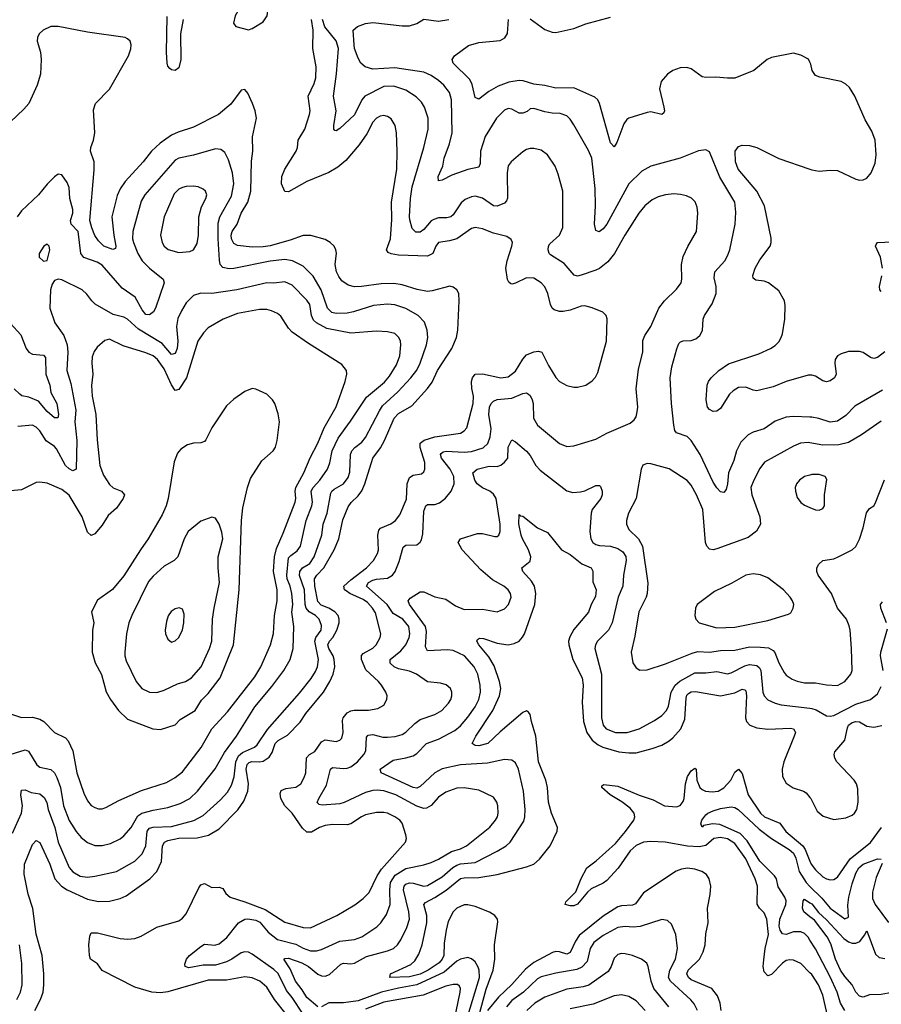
# Model space of a CAD drawing. Header units: inches. Extents: x 1682530 to 1839546, y 640742 to 791647.
# Tile 842 of 923: x 1795680 to 1800390, y 741444 to 746828. Entities that reach past the tile are written whole.
import ezdxf

# ---------------------------------------------------------------- set-up
doc = ezdxf.new("R2010")
doc.units = ezdxf.units.IN
doc.header["$MEASUREMENT"] = 0
doc.layers.add('B7794', color=7, linetype='Continuous')
doc.layers.add('B8704', color=7, linetype='Continuous')

msp = doc.modelspace()

# ---------------------------------------------------------------- linework, layer by layer
at = {"layer": 'B7794', "color": 5}
for points, elevation in [([(1797010, 747034.5), (1796990, 747017), (1796892.2, 746910), (1796857.6, 746850), (1796848.4, 746810), (1796861, 746790), (1796930, 746773.4), (1796950, 746779.1), (1797010, 746817), (1797032.7, 746850), (1797038.9, 746890), (1797032.1, 746950), (1797035.6, 747015.6), (1797030, 747033.2)], 720), ([(1796630, 745918.5), (1796590, 745916.8), (1796570, 745911.2), (1796550, 745902.3), (1796524.2, 745875.8), (1796470.2, 745750), (1796450.2, 745650.2), (1796458.2, 745610), (1796470, 745589), (1796491.7, 745571.7), (1796550, 745554.9), (1796610, 745561.3), (1796630, 745570.4), (1796650, 745604), (1796657.3, 745650), (1796659.9, 745750), (1796674.4, 745805.6), (1796697.6, 745850), (1796703.1, 745870), (1796695.8, 745890), (1796682, 745902), (1796654.7, 745914.7)], 760), ([(1795830, 745601.2), (1795811.3, 745590), (1795786, 745550), (1795786, 745530), (1795810, 745508), (1795830, 745512), (1795844, 745570), (1795841.2, 745590)], 760), ([(1796950, 744811.1), (1796910, 744794.8), (1796850, 744752.6), (1796810, 744715.8), (1796730, 744596.3), (1796698.2, 744530), (1796690, 744521.4), (1796670, 744514), (1796630, 744512.3), (1796597.5, 744502.5), (1796560.6, 744479.4), (1796541.7, 744458.3), (1796523.6, 744410), (1796492.4, 744210), (1796481.2, 744170), (1796458.9, 744121.1), (1796382.7, 743990), (1796339.7, 743930), (1796250, 743786.9), (1796187.1, 743712.9), (1796105.9, 743654.1), (1796072.2, 743590), (1796085.3, 743530), (1796078.3, 743490), (1796076.1, 743370), (1796092.1, 743312.1), (1796127.3, 743247.3), (1796152.7, 743152.7), (1796176.5, 743110), (1796220.2, 743050), (1796270, 743002.9), (1796407.3, 742950), (1796450, 742946.7), (1796530, 742972.7), (1796558, 743002), (1796638.7, 743050), (1796673.4, 743106.6), (1796710, 743144.1), (1796775, 743230), (1796849.3, 743410), (1796878.8, 743710), (1796892.2, 744090), (1796900.6, 744159.4), (1796924.6, 744270), (1796941.4, 744318.6), (1797003.7, 744416.3), (1797065.3, 744470), (1797078.1, 744490), (1797087.1, 744527.1), (1797100.2, 744630), (1797093.7, 744673.7), (1797074, 744730), (1797062, 744750), (1797030, 744779.7), (1796970, 744808.2)], 820), ([(1796730, 744107), (1796670, 744086), (1796600.3, 744030), (1796578.6, 743990), (1796545.3, 743890), (1796524.4, 743870), (1796470, 743839.3), (1796410, 743785), (1796384.4, 743755.6), (1796292.2, 743570), (1796277.3, 743530), (1796264.2, 743470), (1796254.7, 743370), (1796254.2, 743350), (1796262.7, 743322.7), (1796316.5, 743210), (1796347, 743170), (1796390, 743150.2), (1796430, 743149.4), (1796470, 743161.2), (1796542.8, 743197.2), (1796587.1, 743210), (1796618.4, 743230), (1796671.7, 743290), (1796718.4, 743390), (1796729.9, 743430.1), (1796733.7, 743550), (1796742.1, 743610), (1796772.4, 743750), (1796764.9, 743830), (1796765.5, 743890), (1796789.9, 743990), (1796785, 744025), (1796770, 744069.6), (1796750, 744102)], 840), ([(1799690, 743798), (1799650, 743791.3), (1799573.1, 743746.9), (1799478.8, 743701.2), (1799382.8, 743630), (1799374, 743610), (1799370.6, 743570), (1799376.3, 743550), (1799394.8, 743530), (1799490, 743503.2), (1799590, 743506.7), (1799770, 743543.6), (1799882.6, 743577.4), (1799894.7, 743585.2), (1799908.2, 743610), (1799910.9, 743630), (1799904, 743650), (1799892.6, 743670), (1799854.7, 743710), (1799770, 743776.3), (1799730, 743792.8)], 680), ([(1796552.3, 743612.3), (1796530, 743607.3), (1796507.3, 743592.7), (1796491.4, 743568.6), (1796482, 743538), (1796474.6, 743490), (1796477.6, 743470), (1796490, 743441), (1796510, 743424.7), (1796530, 743430.7), (1796550, 743450.6), (1796570, 743490.8), (1796577.3, 743530), (1796578.2, 743578.2), (1796570, 743604)], 860)]:
    msp.add_lwpolyline(points, close=True, dxfattribs=dict(at, elevation=elevation))
for points, elevation in [([(1796573.6, 746830), (1796559.4, 746750), (1796561.7, 746610), (1796550, 746564.7), (1796530, 746549.6), (1796510, 746554.5), (1796501.4, 746561.5), (1796490, 746573.2), (1796485.6, 746590), (1796482, 746650), (1796485.6, 746845.6)], 680), ([(1795762.8, 741410), (1795794.3, 741470), (1795807.6, 741510), (1795812.7, 741550), (1795812.1, 741610), (1795802.8, 741710), (1795770, 741827.6), (1795751.9, 741968.1), (1795726.1, 742046.1), (1795703.7, 742156.3), (1795706, 742210), (1795750, 742317), (1795770, 742339.5), (1795790, 742328.2), (1795844.9, 742210), (1795871.7, 742130), (1795908.2, 742090), (1795939.7, 742070), (1796050, 742019.1), (1796110, 742006.1), (1796171.4, 742008.6), (1796230, 742022.8), (1796262.3, 742037.7), (1796390.7, 742129.3), (1796429.1, 742170.9), (1796455.8, 742224.2), (1796461.3, 742310), (1796472.3, 742330), (1796490, 742339), (1796550, 742351.6), (1796650, 742354.4), (1796711.6, 742368.4), (1796770, 742403), (1796872.4, 742507.6), (1796905.1, 742554.9), (1796927, 742610), (1796930.7, 742650), (1796918.2, 742730), (1796924.1, 742755.9), (1796933.9, 742766.1), (1796948.8, 742771.2), (1796990, 742769.8), (1797010, 742774), (1797044.1, 742795.9), (1797059.4, 742820.6), (1797077, 742870), (1797093.7, 742886.3), (1797143.8, 742916.2), (1797213.9, 742986), (1797245, 743035), (1797339.9, 743150), (1797375.9, 743210), (1797393.6, 743250), (1797401.8, 743290), (1797399.3, 743330), (1797393.1, 743350), (1797369.2, 743390), (1797365.2, 743410), (1797373.4, 743430), (1797391.8, 743450), (1797413.6, 743490), (1797425.5, 743530), (1797425.8, 743550), (1797420.2, 743570), (1797403.4, 743590), (1797370.7, 743610), (1797327.3, 743627.3), (1797310, 743647.1), (1797292.4, 743730), (1797291.9, 743770), (1797303.4, 743790), (1797343.4, 743830), (1797399.7, 743930), (1797424.8, 743990), (1797446.5, 744093.5), (1797475.9, 744164.1), (1797491.6, 744188.4), (1797530, 744223.8), (1797550, 744252.6), (1797566.4, 744290), (1797611.2, 744430), (1797652.3, 744487.7), (1797673.8, 744526.2), (1797726.4, 744650), (1797750, 744674), (1797823.5, 744716.5), (1797910, 744812.1), (1797934.9, 744845.1), (1797964.7, 744910), (1798042, 745030), (1798068.4, 745090), (1798075.1, 745130), (1798082.4, 745290), (1798079.7, 745330), (1798070, 745351.5), (1798050, 745365.4), (1798030.7, 745370.7), (1797935.1, 745344.9), (1797910, 745342.1), (1797852, 745352), (1797770, 745377.6), (1797725.3, 745385.3), (1797656.1, 745383.9), (1797548.9, 745368.9), (1797510, 745367.8), (1797476.3, 745376.3), (1797441, 745401), (1797423.7, 745423.7), (1797412.3, 745450), (1797403.6, 745490), (1797411.4, 745551.4), (1797408.8, 745570), (1797398.5, 745590), (1797378, 745610), (1797350, 745625.3), (1797271.2, 745648.8), (1797230, 745648.9), (1797158.4, 745621.6), (1797050, 745591.6), (1797010, 745585.6), (1796950, 745584.1), (1796870, 745594), (1796850, 745603.4), (1796837.9, 745630), (1796836.6, 745650), (1796841.4, 745670), (1796869, 745710), (1796889.9, 745770), (1796926.6, 745830), (1796944, 745890), (1796946.4, 746053.6), (1796954.1, 746110), (1796952.3, 746187.7), (1796973.8, 746290), (1796967.4, 746330), (1796952.4, 746370), (1796927, 746427), (1796910, 746447), (1796890, 746442.9), (1796833.7, 746366.3), (1796766.4, 746310), (1796630, 746240.3), (1796546.1, 746213.9), (1796510, 746197.3), (1796447.6, 746152.4), (1796400.7, 746110), (1796355.4, 746050), (1796256.5, 745943.5), (1796230, 745902.5), (1796213.4, 745866.6), (1796183.8, 745750), (1796194.2, 745650), (1796205.8, 745590), (1796202.8, 745577.2), (1796188.7, 745571.3), (1796140.4, 745590), (1796110, 745618.8), (1796090, 745648.7), (1796073.5, 745690), (1796063.9, 745730), (1796087.2, 746007.2), (1796087.5, 746050), (1796067.8, 746110), (1796067.9, 746130), (1796082.9, 746170), (1796091.2, 746210), (1796084.2, 746335.8), (1796094, 746370), (1796170, 746448.9), (1796275, 746630), (1796287.9, 746667.9), (1796289.7, 746690), (1796283, 746710), (1796270, 746724.2), (1796257.2, 746730), (1796050, 746759.9), (1795889.4, 746790.6), (1795850, 746790.6), (1795808.9, 746770), (1795786.5, 746750), (1795776.5, 746730), (1795776.1, 746710), (1795794, 746650), (1795797.2, 746610), (1795792.9, 746530), (1795775.4, 746470), (1795729.2, 746370), (1795702, 746338), (1795630, 746269.8)], 720), ([(1797135.8, 741390), (1797072.2, 741470), (1797030, 741537.4), (1796992.1, 741570), (1796950, 741588.4), (1796910, 741594.5), (1796810, 741576.6), (1796710, 741575.2), (1796490, 741512.1), (1796450, 741506.7), (1796403, 741510), (1796310, 741538.1), (1796130, 741628.4), (1796105.5, 741665.5), (1796067.7, 741690), (1796061.1, 741710), (1796058.4, 741770), (1796063.5, 741816.5), (1796070, 741834.2), (1796104.9, 741835.1), (1796230, 741803.8), (1796270, 741800.6), (1796310, 741803.6), (1796343.2, 741816.8), (1796430, 741865.2), (1796550, 741900.7), (1796570, 741914.7), (1796590, 741938.3), (1796658.4, 742081.6), (1796670, 742097.4), (1796690, 742104.2), (1796730, 742083.2), (1796770, 742083.7), (1796790, 742078), (1796806, 742050), (1796830, 742029.2), (1796910, 742004.6), (1797022.2, 741962.2), (1797130, 741893.3), (1797230, 741863.5), (1797270, 741862.1), (1797413, 741930), (1797511.7, 741988.3), (1797556.9, 742023.1), (1797590, 742056), (1797633.4, 742146.6), (1797657.4, 742182.6), (1797789.7, 742330), (1797793.5, 742350), (1797790.9, 742370), (1797770, 742434), (1797757.6, 742450), (1797731.1, 742470), (1797690, 742489), (1797670, 742493.4), (1797630, 742493.6), (1797570, 742479.5), (1797547.9, 742470), (1797490, 742430.7), (1797470, 742424.9), (1797390, 742426.9), (1797350, 742421.6), (1797318.3, 742410), (1797275.2, 742384.8), (1797250, 742384.5), (1797226.6, 742406.6), (1797170, 742489.8), (1797129.9, 742530), (1797106.7, 742570), (1797103.7, 742596.3), (1797110, 742614), (1797135.3, 742624.7), (1797190, 742630.9), (1797216.1, 742650), (1797235.7, 742684.3), (1797243.8, 742710), (1797247.7, 742792.3), (1797263.5, 742810), (1797294.1, 742825.9), (1797330, 742879.1), (1797350, 742889.5), (1797410, 742880.2), (1797430, 742887.9), (1797440.2, 742899.8), (1797447.9, 742930), (1797444.5, 742995.5), (1797448.8, 743011.2), (1797470, 743037.6), (1797490, 743049.5), (1797507.5, 743052.5), (1797587.4, 743052.6), (1797638.4, 743061.6), (1797670, 743079.5), (1797686.9, 743110), (1797688.4, 743130), (1797682.2, 743150), (1797657.4, 743190), (1797641.2, 743210), (1797572.6, 743272.6), (1797549.1, 743330), (1797548.7, 743351.3), (1797557.4, 743362.6), (1797610, 743392), (1797628, 743410), (1797650.8, 743450), (1797653.6, 743470), (1797624.4, 743584.4), (1797609.4, 743610), (1797580.3, 743640.3), (1797557.2, 743657.2), (1797485.3, 743690), (1797464.3, 743704.3), (1797456.2, 743710), (1797452.5, 743730), (1797490, 743765.8), (1797576.5, 743830), (1797614.3, 743870), (1797636.5, 743910), (1797641.4, 743930), (1797638.6, 744010), (1797643, 744037), (1797651.5, 744048.5), (1797709.5, 744070.5), (1797733.8, 744090), (1797758.8, 744121.2), (1797794, 744206), (1797798, 744290), (1797810, 744325.2), (1797830, 744336.8), (1797875.9, 744344.1), (1797890, 744355.5), (1797895.5, 744370), (1797894.1, 744405.9), (1797868.4, 744488.4), (1797870, 744512.5), (1797891.3, 744528.7), (1797950, 744547), (1798090, 744567.4), (1798110, 744579.2), (1798124, 744596), (1798159, 744730), (1798160.1, 744770), (1798151.8, 744811.8), (1798150.6, 744850), (1798155.7, 744870), (1798169.9, 744890), (1798210, 744891.6), (1798310, 744869.6), (1798350, 744875.1), (1798390, 744906), (1798430, 744971.3), (1798450, 744995.2), (1798490, 745011.1), (1798515.9, 745015.9), (1798534, 745010), (1798570, 744936.5), (1798610, 744872.4), (1798630.2, 744850.2), (1798670, 744827), (1798710, 744818.4), (1798730, 744818.4), (1798774, 744830), (1798810, 744853), (1798827.2, 744872.8), (1798840.4, 744899.6), (1798887.2, 745070), (1798891.5, 745191.5), (1798886, 745210), (1798867.9, 745227.9), (1798810, 745253), (1798770, 745263.5), (1798750, 745261.7), (1798690, 745240.3), (1798650, 745232.2), (1798630, 745233), (1798602.2, 745242.2), (1798591.2, 745251.2), (1798580.7, 745270), (1798567.8, 745330), (1798550, 745367.8), (1798529.9, 745389.9), (1798490, 745415), (1798450, 745417.4), (1798390, 745387.3), (1798370, 745381.4), (1798364, 745384), (1798353, 745393), (1798347, 745407), (1798338.1, 745470), (1798345.2, 745510), (1798369.9, 745590), (1798373, 745610), (1798366.9, 745626.9), (1798343.2, 745643.2), (1798270, 745660.2), (1798210, 745684.2), (1798170, 745691.3), (1798150, 745685.7), (1798070, 745630.5), (1798030, 745618.7), (1797970, 745608.9), (1797954.8, 745590), (1797937.6, 745550), (1797910, 745534.3), (1797750, 745541.2), (1797710, 745547.6), (1797694.8, 745554.8), (1797684.6, 745570), (1797706.1, 745630), (1797715, 745735), (1797712.5, 745830), (1797741.2, 746010), (1797744.2, 746110), (1797739.8, 746210), (1797733.1, 746250), (1797710, 746286), (1797690, 746299.1), (1797670, 746305.1), (1797650, 746301.4), (1797630, 746289.8), (1797610, 746268.3), (1797576.8, 746203.2), (1797536.3, 746143.7), (1797461.9, 746058.1), (1797418.9, 746021.1), (1797370, 745992.1), (1797250, 745943.4), (1797150, 745887.3), (1797130, 745887.8), (1797110.7, 745930), (1797112.9, 745970), (1797129.9, 746010), (1797191.8, 746110), (1797198.3, 746130), (1797201.7, 746170), (1797238, 746230), (1797264.4, 746310), (1797266.9, 746330), (1797257.5, 746410), (1797290, 746478.7), (1797299.6, 746510), (1797299.9, 746570), (1797281.9, 746670), (1797284.7, 746770), (1797274.2, 746830)], 680), ([(1797229.4, 741390), (1797170, 741480.8), (1797139.1, 741519.1), (1797092.8, 741612.8), (1797070, 741634.8), (1796950, 741718.2), (1796930, 741729.2), (1796910, 741731.3), (1796890, 741725), (1796839.7, 741690), (1796810, 741675.7), (1796750, 741657.7), (1796682.1, 741657.9), (1796604, 741644), (1796584, 741650), (1796582.7, 741662.7), (1796592.3, 741690), (1796607.3, 741710), (1796670, 741759.5), (1796690, 741772), (1796746.8, 741766.8), (1796770, 741774.1), (1796811.5, 741808.5), (1796876.7, 741890), (1796910, 741908.9), (1796927.9, 741912.1), (1796970, 741904.7), (1796992.6, 741892.6), (1797037.8, 741837.8), (1797090, 741798.2), (1797190, 741772.4), (1797230, 741750.7), (1797270, 741737.2), (1797302.9, 741737.1), (1797330, 741743), (1797430, 741788.7), (1797510, 741798.3), (1797550, 741813.2), (1797632.3, 741867.7), (1797654.4, 741890), (1797685.2, 741934.8), (1797705.6, 741990), (1797703, 742070), (1797707.6, 742110), (1797733.3, 742150), (1797790, 742185.7), (1797890, 742205.9), (1797930, 742219.5), (1797970, 742237.2), (1798040.6, 742279.4), (1798090, 742293.8), (1798123.1, 742310), (1798250, 742412.1), (1798281.5, 742450), (1798291.4, 742470), (1798295.2, 742490), (1798293.2, 742530), (1798287.7, 742550), (1798270, 742576), (1798190, 742615.5), (1798110, 742628.2), (1798070, 742625), (1798010, 742603.1), (1797970, 742575.8), (1797929.2, 742530.8), (1797903.3, 742516.7), (1797890, 742515.4), (1797850, 742527.5), (1797735.6, 742590), (1797670, 742610.4), (1797634.9, 742614.9), (1797610, 742613.5), (1797570, 742602.8), (1797453.3, 742546.7), (1797430, 742540.8), (1797333.1, 742533.1), (1797316.6, 742536.6), (1797306.8, 742546.8), (1797314.5, 742570), (1797357.8, 742642.2), (1797378.5, 742730), (1797390, 742738.8), (1797450, 742732.8), (1797470, 742734.8), (1797490, 742742.4), (1797527.2, 742770), (1797562, 742810), (1797571.5, 742830), (1797576.1, 742903.9), (1797584, 742916), (1797610, 742919.3), (1797665, 742905), (1797690, 742904.1), (1797732.2, 742907.8), (1797770, 742919.5), (1797790, 742931.8), (1797840, 742980), (1797870, 743001.5), (1797950, 743028.4), (1797987.1, 743050), (1798023.8, 743090), (1798036.5, 743110), (1798041.8, 743130), (1798041.4, 743150), (1798034.5, 743170), (1798011.6, 743191.6), (1797980.8, 743200.8), (1797910, 743208), (1797849.7, 743250), (1797810, 743264.9), (1797750, 743278.1), (1797727, 743290), (1797705, 743310), (1797705.3, 743330), (1797763, 743377), (1797791.1, 743410), (1797808.3, 743450), (1797811.9, 743470), (1797806.7, 743510), (1797774.6, 743550), (1797721.6, 743581.6), (1797688.1, 743630), (1797576.2, 743730), (1797587.2, 743750), (1797610, 743762.7), (1797630, 743768.5), (1797690, 743773.4), (1797717.3, 743790), (1797731.9, 743810), (1797755, 743865), (1797775.9, 743944.1), (1797790, 743954.7), (1797850, 743956.9), (1797868.9, 743971.1), (1797876.4, 743983.6), (1797884, 744016), (1797890, 744141), (1797899.7, 744170), (1797910, 744177.8), (1797950, 744177.8), (1797974.7, 744185.3), (1798008.1, 744211.9), (1798038.9, 744250), (1798054.5, 744290), (1798052.4, 744330), (1798032.2, 744370), (1797986.5, 744430), (1797981, 744450), (1797984, 744456), (1797994.8, 744465.2), (1798011.1, 744468.9), (1798110, 744463.4), (1798150, 744467.5), (1798213, 744487), (1798239.2, 744510), (1798252.1, 744547.9), (1798256.6, 744590), (1798244.5, 744670), (1798247.3, 744710), (1798257.2, 744730), (1798270, 744741.6), (1798290, 744751.1), (1798370, 744758.9), (1798430, 744784.5), (1798450, 744787.7), (1798461.1, 744781.1), (1798470, 744773.7), (1798481.5, 744750), (1798486.3, 744730), (1798489.3, 744650), (1798510, 744610.4), (1798630.2, 744510.2), (1798670, 744494.6), (1798710, 744497.3), (1798830, 744534.3), (1798890, 744568), (1799017.5, 744622.5), (1799039.7, 744640.2), (1799050, 744656), (1799056.2, 744683.8), (1799058.5, 744710), (1799049.8, 744810), (1799063.3, 744916.7), (1799086.4, 745010), (1799086.3, 745073.6), (1799098.1, 745101.9), (1799129.8, 745150), (1799173.5, 745250), (1799205.1, 745290), (1799270, 745355.3), (1799295.1, 745390), (1799299.2, 745410), (1799298.2, 745490), (1799307.4, 745532.6), (1799332.4, 745587.6), (1799379.7, 745670), (1799387.2, 745770), (1799382.6, 745802.6), (1799371.5, 745831.5), (1799352.5, 745852.5), (1799325.3, 745865.3), (1799292.9, 745872.9), (1799255.2, 745875.2), (1799210, 745870.8), (1799170, 745858.8), (1799137.6, 745842.4), (1799097.4, 745810), (1799063.6, 745770), (1798987.8, 745650), (1798931.3, 745548.7), (1798895.7, 745504.3), (1798850, 745467.7), (1798830, 745458.7), (1798750, 745430.8), (1798730, 745426.4), (1798711.7, 745431.7), (1798655.8, 745495.8), (1798581.7, 745541.7), (1798574.1, 745550), (1798568.2, 745570), (1798570.6, 745590), (1798578, 745602), (1798630.9, 745650), (1798648.8, 745691.2), (1798649.1, 745890), (1798624.2, 745984.2), (1798606.3, 746026.4), (1798564.7, 746090), (1798530, 746114.5), (1798490, 746123.9), (1798470, 746123.5), (1798450, 746118.3), (1798430, 746106.3), (1798366.4, 746050), (1798350.2, 746029.8), (1798344.2, 745990), (1798347.1, 745852.9), (1798341.8, 745838.1), (1798330, 745824.2), (1798290, 745808.7), (1798270, 745810.9), (1798210, 745852.2), (1798170, 745862.6), (1798150, 745860.2), (1798115.5, 745844.5), (1798093.2, 745826.8), (1798050, 745761.5), (1798036, 745750), (1798015.1, 745744.9), (1797970, 745744.2), (1797943.8, 745736.2), (1797930, 745728.3), (1797890, 745681.1), (1797870, 745665.8), (1797846.3, 745666.4), (1797826.2, 745686.2), (1797813.2, 745733.2), (1797810.4, 745750.4), (1797815.6, 745850), (1797826.2, 745913.8), (1797889.8, 746129.8), (1797913.6, 746230), (1797912.8, 746290), (1797892.9, 746350), (1797876.7, 746376.7), (1797847.1, 746407.1), (1797790, 746442.7), (1797724.4, 746464.4), (1797670, 746462.1), (1797566.7, 746410), (1797550, 746389.7), (1797510, 746307.5), (1797430, 746233.7), (1797410, 746220.5), (1797402.8, 746222.8), (1797397, 746230), (1797396.9, 746250), (1797410.5, 746330), (1797395.9, 746410), (1797412.1, 746532.1), (1797421.9, 746670), (1797410, 746712.8), (1797348.6, 746788.6), (1797335, 746830)], 660), ([(1800000, 744655), (1799910, 744658.5), (1799870, 744653.8), (1799810, 744632), (1799748.8, 744591.2), (1799690, 744572.5), (1799661.5, 744558.5), (1799621.6, 744518.4), (1799597.8, 744470), (1799583.1, 744416.9), (1799554.8, 744350), (1799549.3, 744290), (1799541.2, 744258.8), (1799530, 744243.1), (1799510, 744246.2), (1799490, 744267.4), (1799470, 744299.8), (1799398.9, 744450), (1799350, 744527.1), (1799328.4, 744548.4), (1799270, 744569.8), (1799262, 744582), (1799255.4, 744610), (1799243.9, 744730), (1799236.5, 744870), (1799244.5, 744930), (1799271.4, 745028.6), (1799283.2, 745056.8), (1799293.1, 745066.9), (1799307.7, 745072.3), (1799350, 745074.3), (1799376.8, 745083.2), (1799398, 745102), (1799412.2, 745127.8), (1799416.4, 745190), (1799423.1, 745210), (1799465.8, 745274.2), (1799486.5, 745330), (1799488.1, 745370), (1799475.9, 745415.9), (1799480.7, 745450), (1799534.4, 745510), (1799550, 745536.4), (1799561.1, 745570), (1799591.6, 745710), (1799595.4, 745775.4), (1799588.7, 745830), (1799507.4, 745967.4), (1799450, 746106), (1799430, 746115.6), (1799390, 746110.9), (1799290, 746070.8), (1799130, 746026.8), (1799080.4, 745999.5), (1799010, 745929.8), (1798890.1, 745710), (1798870, 745684.8), (1798848, 745668), (1798830, 745676), (1798822.6, 745710), (1798827.3, 745810), (1798825.5, 745905.5), (1798808, 746070), (1798790, 746113.6), (1798710, 746254), (1798690, 746283.6), (1798670, 746303), (1798635, 746315.1), (1798590, 746316.1), (1798550, 746323.5), (1798490, 746341.8), (1798470, 746340.3), (1798453.2, 746326.8), (1798430, 746316.7), (1798410, 746316.6), (1798370, 746339.5), (1798350, 746342), (1798330, 746333.3), (1798286.5, 746290), (1798225.1, 746190), (1798199.1, 746110), (1798197.4, 746042.6), (1798190, 746021.3), (1798130, 746008.5), (1798042.4, 745977.6), (1797990, 745949.8), (1797970, 745946.6), (1797968.1, 745970), (1797992.5, 746027.5), (1797999.5, 746070), (1798028.7, 746150), (1798043.4, 746210), (1798040.4, 746390), (1798029.9, 746430), (1797998.7, 746470), (1797970, 746495.7), (1797930, 746522.6), (1797890, 746540.4), (1797730, 746565.6), (1797610, 746556.8), (1797569.2, 746570), (1797544.5, 746590), (1797530, 746617.2), (1797510.8, 746670), (1797508.2, 746690), (1797503.5, 746770), (1797527, 746790), (1797570, 746807.1), (1797610, 746812.4), (1797770, 746795.4), (1797810, 746795.2), (1797850, 746807.7), (1797890, 746831.6), (1797970, 746819.3), (1798025.2, 746830)], 640), ([(1800000, 746595.8), (1799992, 746612), (1799950, 746633.3), (1799910, 746644.7), (1799790, 746621.7), (1799766.4, 746610), (1799692.2, 746550), (1799590, 746509.2), (1799550, 746507.5), (1799485.5, 746514.5), (1799430, 746511.9), (1799410, 746516.4), (1799350, 746560.3), (1799326.2, 746566.1), (1799290, 746565.6), (1799250, 746550.5), (1799220.8, 746530), (1799186.9, 746490), (1799178.2, 746450), (1799201.3, 746350), (1799204.2, 746330), (1799200.4, 746319.6), (1799190, 746309.8), (1799130, 746323.5), (1799110, 746320.8), (1799010.3, 746289.8), (1798998, 746282), (1798982.2, 746257.8), (1798944, 746156), (1798930, 746132.3), (1798910, 746154.5), (1798849.2, 746370), (1798840.3, 746390), (1798824.3, 746404.3), (1798710, 746455), (1798610, 746454.5), (1798550, 746468.4), (1798490, 746474.7), (1798433, 746493), (1798410, 746496), (1798353.7, 746486.3), (1798295.8, 746464.2), (1798244.8, 746435.2), (1798190, 746394), (1798170, 746402.7), (1798153.7, 746473.7), (1798140.5, 746500.5), (1798049.6, 746590), (1798044.5, 746610), (1798057, 746630), (1798133.8, 746686.2), (1798190, 746702.9), (1798306.4, 746713.6), (1798331.9, 746728.1), (1798347.1, 746752.9), (1798352, 746830)], 620), ([(1798470, 746832), (1798550, 746775), (1798590, 746759.7), (1798610, 746758.4), (1798710, 746780.7), (1798775.1, 746804.9), (1798910, 746842.6)], 620), ([(1795640.6, 742379.4), (1795690.5, 742490), (1795695.2, 742530), (1795686.5, 742590), (1795690, 742615.5), (1795710, 742617.6), (1795742.7, 742602.7), (1795790, 742595.3), (1795814.6, 742574.6), (1795827.4, 742547.4), (1795836.2, 742510), (1795872.5, 742410), (1795890.6, 742330), (1795950, 742192.9), (1795970, 742167.8), (1796010, 742145.3), (1796050, 742138.8), (1796090, 742143.8), (1796210, 742171), (1796310, 742226.9), (1796350, 742266.5), (1796369.3, 742310.7), (1796377.3, 742390), (1796390, 742407.9), (1796410, 742412.9), (1796510, 742416.2), (1796631.5, 742448.5), (1796683.5, 742476.5), (1796777.7, 742562.3), (1796815.4, 742604.6), (1796838.2, 742641.8), (1796851.5, 742688.5), (1796860.9, 742770), (1796876.6, 742803.4), (1796898.3, 742821.7), (1796963.1, 742850), (1796977.7, 742862.3), (1797033.7, 742946.3), (1797210, 743146.2), (1797273.8, 743226.2), (1797296.7, 743263.3), (1797307.6, 743290), (1797314.2, 743330), (1797292.5, 743430), (1797298.2, 743450), (1797327.1, 743490), (1797330, 743516), (1797317.1, 743550), (1797296.3, 743570), (1797262.8, 743590), (1797245.8, 743610), (1797240.8, 743630), (1797236.9, 743710), (1797210, 743788.3), (1797210.4, 743810), (1797226.3, 743830), (1797266.3, 743853.7), (1797290.4, 743890), (1797332.3, 744010), (1797338.5, 744070), (1797360.9, 744130), (1797381.4, 744238.6), (1797386.2, 744250), (1797399.2, 744260.8), (1797450, 744290.1), (1797476.2, 744323.8), (1797485.5, 744354.5), (1797488.7, 744450), (1797496.1, 744470), (1797511.6, 744488.4), (1797550, 744517.6), (1797570, 744543.2), (1797646.2, 744690), (1797664, 744716), (1797747, 744793), (1797818.5, 744870), (1797850, 744911.1), (1797869.4, 744950), (1797904.5, 745050), (1797910.6, 745090), (1797908.1, 745130), (1797893.5, 745173.5), (1797858.3, 745210), (1797790, 745248.2), (1797730, 745268.4), (1797690, 745271.7), (1797614.6, 745265.4), (1797504.4, 745230), (1797470, 745223.2), (1797410, 745221.9), (1797386.4, 745226.4), (1797362.5, 745250), (1797327.5, 745350), (1797284.8, 745424.8), (1797230, 745479.8), (1797170.4, 745510.4), (1797130, 745516), (1797050, 745508.3), (1796850, 745466.9), (1796825.9, 745465.9), (1796790, 745473.8), (1796776.5, 745490), (1796772.3, 745512.3), (1796764.6, 745630), (1796765.4, 745714.6), (1796774.7, 745750), (1796837.8, 745862.2), (1796849.9, 745930), (1796843.8, 745990), (1796822.2, 746062.2), (1796801.1, 746101.1), (1796779, 746119), (1796750, 746121.7), (1796630, 746087.8), (1796550, 746071.3), (1796530, 746059.8), (1796364.5, 745870), (1796344.5, 745835.5), (1796299.2, 745670), (1796296.3, 745630), (1796301.5, 745610), (1796326.2, 745550), (1796349.5, 745510), (1796390, 745469.5), (1796464.4, 745410), (1796469.3, 745390), (1796422.7, 745250), (1796411, 745230), (1796390, 745214.2), (1796370, 745215.9), (1796350, 745241.2), (1796311.6, 745311.6), (1796240.9, 745360.9), (1796130, 745485), (1796102.6, 745502.6), (1796030, 745528.5), (1796013.9, 745550), (1795999.3, 745670), (1795961, 745710), (1795958.1, 745730), (1795969.9, 745770), (1795969.9, 745789.9), (1795953.3, 745850), (1795949.7, 745910), (1795938.7, 745938.7), (1795910, 745979), (1795890, 745982.7), (1795870, 745969.4), (1795830, 745929.6), (1795782.2, 745870), (1795690, 745783.5), (1795665.6, 745750)], 740), ([(1800000, 744885.1), (1799990, 744885.1), (1799870, 744849.8), (1799799, 744821), (1799710, 744797.8), (1799690, 744801.4), (1799650, 744819.5), (1799610, 744816.3), (1799580.7, 744799.3), (1799560.1, 744779.9), (1799510, 744701.6), (1799490, 744687.3), (1799470, 744685.1), (1799450, 744697), (1799440.5, 744710), (1799432.1, 744750), (1799437.6, 744830), (1799445.6, 744850), (1799460.5, 744870), (1799501.3, 744910), (1799554.1, 744945.9), (1799719.7, 745000.3), (1799784.5, 745030), (1799810, 745046.7), (1799830, 745067.2), (1799842.7, 745090), (1799850, 745111), (1799862.2, 745190), (1799864.9, 745264.9), (1799861.6, 745290), (1799830, 745345.2), (1799772.7, 745390), (1799750, 745398.9), (1799704.6, 745404.6), (1799690, 745415.3), (1799687.8, 745430), (1799699.8, 745470), (1799725.4, 745514.6), (1799781.7, 745590), (1799787.2, 745610), (1799787.1, 745632.9), (1799751.9, 745810), (1799710.4, 745890), (1799607.3, 746010), (1799592.1, 746050), (1799590.5, 746110), (1799610, 746134.8), (1799630, 746141.9), (1799670, 746141), (1799708.6, 746128.6), (1799830, 746068.2), (1800000, 746010.6)], 620), ([(1795550, 742786.7), (1795710, 742835.2), (1795728.4, 742828.4), (1795772.9, 742752.8), (1795790, 742741.2), (1795850, 742727.7), (1795870, 742709.1), (1795883.8, 742683.8), (1795902.7, 742630), (1795919.8, 742530), (1795950, 742448.2), (1795988.4, 742388.4), (1796015.6, 742355.6), (1796050, 742328.1), (1796090, 742311.8), (1796130, 742313.1), (1796176, 742324), (1796230, 742348.1), (1796250, 742364.4), (1796290, 742410.2), (1796326.2, 742473.8), (1796347.7, 742490), (1796410, 742506.4), (1796490, 742519.5), (1796557.1, 742542.9), (1796609.9, 742570.1), (1796652.8, 742610), (1796748.9, 742731.1), (1796798.9, 742821.1), (1796865.3, 742910), (1796964.8, 743070), (1797058.8, 743181.2), (1797124.2, 743270), (1797158.2, 743330), (1797175, 743390), (1797178.7, 743510), (1797167.6, 743587.6), (1797172.8, 743630), (1797166.7, 743690), (1797157.6, 743730), (1797141.5, 743770), (1797139.8, 743790), (1797150, 743884.9), (1797161.2, 743898.8), (1797197, 743923), (1797215, 743950), (1797245.4, 744090), (1797276.7, 744170), (1797279.7, 744190), (1797273.9, 744250), (1797283.6, 744270), (1797321.1, 744310), (1797362, 744370), (1797374.6, 744405.4), (1797387.4, 744470), (1797420.1, 744539.9), (1797487.8, 744632.2), (1797575.6, 744764.4), (1797674.3, 744845.7), (1797701.6, 744878.4), (1797738.9, 744941.1), (1797757.1, 744990), (1797762.6, 745050), (1797760.7, 745070), (1797752.4, 745090), (1797730, 745112.9), (1797690, 745121.3), (1797630, 745124.8), (1797490, 745113.9), (1797359.1, 745139.1), (1797302.7, 745170), (1797285.8, 745185.8), (1797275.5, 745210), (1797266.4, 745270), (1797250, 745294.5), (1797170, 745377), (1797130, 745394.2), (1797070, 745386.9), (1797030, 745388.8), (1796866.8, 745350), (1796731.1, 745331.1), (1796670, 745332.6), (1796630, 745320.5), (1796590, 745279.6), (1796563.6, 745236.5), (1796545.2, 745194.8), (1796537.3, 745150), (1796545.1, 745070), (1796540.8, 745030), (1796530, 745002.4), (1796510, 744996.8), (1796457.9, 745057.9), (1796330, 745135.4), (1796270, 745191.4), (1796250, 745202), (1796190, 745216.8), (1796093.4, 745273.4), (1796073.5, 745290), (1796046.6, 745326.6), (1796020.7, 745350), (1795910, 745404.7), (1795890, 745409.6), (1795870, 745402.7), (1795858, 745382), (1795849.1, 745350.9), (1795845.3, 745250), (1795872.8, 745170), (1795921.3, 745101.3), (1795939.2, 745050), (1795942.6, 745010), (1795937.2, 744910), (1795958.8, 744838.8), (1795987, 744693), (1795981.4, 744630), (1795992.7, 744527.3), (1795988.9, 744371.1), (1795970, 744361.4), (1795950, 744371.6), (1795930.8, 744390), (1795881, 744481), (1795870, 744493.8), (1795824.8, 744524.8), (1795790, 744579.7), (1795770, 744599.7), (1795750, 744611.1), (1795670, 744603.1)], 760), ([(1795630, 743032), (1795690, 743012.7), (1795750, 743014.5), (1795790, 743002.7), (1795811.4, 742990), (1795870, 742931.1), (1795930, 742901.5), (1795944.3, 742884.3), (1795970.8, 742830), (1795992.1, 742710), (1796030, 742599.3), (1796050, 742556.4), (1796070, 742531.8), (1796090, 742520.3), (1796110, 742513.1), (1796130, 742513.1), (1796150, 742520.3), (1796221.7, 742558.3), (1796346.1, 742613.9), (1796483.2, 742656.8), (1796530, 742684.5), (1796570, 742715), (1796672.6, 742847.4), (1796729.9, 742950), (1796816.4, 743043.5), (1796965.3, 743234.7), (1796998.8, 743290), (1797051.7, 743410), (1797068.1, 743471.9), (1797073.5, 743570), (1797087.2, 743650), (1797086.8, 743710), (1797068, 743810), (1797073.2, 743890), (1797083.1, 743936.9), (1797120.6, 744019.4), (1797185.9, 744190), (1797189.4, 744210), (1797184.9, 744250), (1797189.9, 744270), (1797233.4, 744350), (1797267.8, 744432.2), (1797310, 744511.6), (1797343.7, 744596.3), (1797410, 744710.3), (1797459.8, 744850), (1797468.8, 744890), (1797466, 744910), (1797441.8, 744941.8), (1797258.1, 745058.1), (1797170, 745119.8), (1797150, 745141.5), (1797106.7, 745206.7), (1797090, 745220.9), (1797056.2, 745236.2), (1797030, 745242.9), (1796990, 745244), (1796870, 745221.1), (1796792.4, 745190), (1796710, 745142.3), (1796683.8, 745116.2), (1796653.8, 745070), (1796591.2, 744868.8), (1796550, 744806), (1796530, 744800.3), (1796510, 744830.7), (1796470, 744918.1), (1796432.7, 744970), (1796410, 744989.2), (1796370, 745006.6), (1796245.4, 745045.4), (1796170, 745080.4), (1796145.7, 745074.3), (1796102.7, 745037.3), (1796086.5, 745013.5), (1796076.3, 744983.7), (1796073.7, 744950), (1796079, 744890), (1796072.1, 744827.9), (1796076.6, 744770), (1796097, 744670), (1796102.9, 744530), (1796117.5, 744390), (1796137.7, 744337.7), (1796170, 744286.7), (1796190, 744267.5), (1796236.4, 744250), (1796252.8, 744230), (1796246.2, 744210), (1796210, 744157.8), (1796163.4, 744116.6), (1796130, 744064.2), (1796090, 744016.8), (1796070, 744008.4), (1796050, 744025.6), (1796020.9, 744110), (1795950, 744228.9), (1795910, 744258.9), (1795830, 744294.4), (1795790, 744299.3), (1795770, 744297.2), (1795690, 744256.9), (1795630, 744251.1)], 780), ([(1795630, 745166.2), (1795685.4, 745105.4), (1795715.3, 745030), (1795730, 745010.2), (1795750, 744998.6), (1795810, 744993.8), (1795820.6, 744980.6), (1795823.3, 744890), (1795844.9, 744830), (1795850.9, 744790), (1795883.5, 744730), (1795891.4, 744670), (1795888.2, 744651.8), (1795870, 744651.1), (1795830, 744686.5), (1795782.2, 744742.2), (1795730, 744763.6), (1795691.9, 744771.9), (1795680.3, 744780.3), (1795650, 744809.8)], 740), ([(1797310, 741430.7), (1797250, 741481), (1797223.6, 741523.6), (1797186.9, 741570), (1797157.8, 741637.8), (1797124.4, 741690), (1797130, 741694.4), (1797150, 741695.4), (1797222, 741670), (1797258.6, 741650), (1797310, 741609), (1797330, 741599.6), (1797350, 741597.7), (1797373.1, 741606.9), (1797436, 741664), (1797450, 741669.5), (1797490, 741665.2), (1797510, 741668.8), (1797575, 741705), (1797690, 741736.3), (1797722.6, 741750), (1797746, 741770), (1797763.9, 741796.1), (1797796.3, 741863.7), (1797809.9, 741910), (1797808, 741950), (1797778.7, 742070), (1797781.8, 742090), (1797790, 742100.4), (1797810, 742107.8), (1797830, 742106.7), (1797890, 742089.2), (1797910, 742092.8), (1797990, 742140.6), (1798047.8, 742192.2), (1798070, 742205.5), (1798090, 742211.6), (1798170, 742219.9), (1798290, 742280.5), (1798339.7, 742310), (1798361.2, 742330), (1798434.9, 742445.1), (1798440.9, 742470), (1798442.6, 742510), (1798433.7, 742610), (1798406, 742730), (1798390, 742763.6), (1798370, 742779.7), (1798330, 742783.1), (1798236.7, 742763.3), (1798090, 742752.6), (1797989, 742731), (1797949.5, 742710.5), (1797870, 742634.4), (1797850, 742625.2), (1797830, 742628.7), (1797655.1, 742710), (1797649.6, 742729.7), (1797721.8, 742778.2), (1797790, 742791), (1797830, 742803.5), (1797850, 742815.9), (1797903.5, 742870), (1797970, 742893.4), (1798058.4, 742941.6), (1798090, 742966.8), (1798130, 743014.5), (1798169.9, 743070), (1798190.5, 743110), (1798198.9, 743150), (1798197.9, 743190), (1798184.9, 743250), (1798164.5, 743290), (1798110.6, 743350), (1798050, 743378.7), (1798017.7, 743382.3), (1797910, 743377.4), (1797899.1, 743399.1), (1797903, 743483), (1797897.9, 743510), (1797810.7, 743630), (1797803.9, 743650), (1797815.2, 743664.8), (1797870, 743698.9), (1797890, 743699.6), (1797950, 743671.3), (1798010, 743659), (1798062.1, 743622.1), (1798110, 743603), (1798210, 743604.8), (1798290, 743590.3), (1798330, 743607.2), (1798352.4, 743630), (1798366, 743670), (1798362.2, 743690), (1798351, 743710), (1798326, 743730), (1798264.6, 743764.6), (1798200.6, 743820.6), (1798099.3, 743930), (1798077.4, 743970), (1798089.8, 743990.2), (1798182.2, 744017.8), (1798210, 744018.6), (1798278, 744002), (1798290, 744001.3), (1798298.7, 744010), (1798305.7, 744030), (1798306.8, 744070), (1798284, 744210), (1798270, 744233.8), (1798250, 744249.8), (1798210, 744268.9), (1798181.2, 744290), (1798167.1, 744310), (1798156.8, 744350), (1798180.7, 744370), (1798246.8, 744386.8), (1798290, 744385), (1798310, 744392.2), (1798330, 744408.2), (1798347.8, 744430), (1798350.8, 744490), (1798370, 744530.4), (1798390, 744520.3), (1798450, 744468.4), (1798470, 744444.4), (1798502.2, 744390), (1798525.3, 744365.3), (1798670, 744251.5), (1798703.4, 744243.4), (1798745.5, 744245.5), (1798770, 744252.1), (1798830, 744281.5), (1798850, 744280.4), (1798855.3, 744275.3), (1798864.4, 744250), (1798863.5, 744230), (1798856.3, 744210), (1798809.6, 744150.4), (1798803, 744130), (1798795.9, 744030), (1798801.7, 743990), (1798813.8, 743970), (1798830, 743958.5), (1798850, 743953), (1798910, 743949), (1798950, 743937.1), (1798977.8, 743917.8), (1798992.7, 743892.7), (1798995.3, 743870), (1798980.1, 743790), (1798977.5, 743730), (1798951.8, 743670), (1798919.5, 743530), (1798898.9, 743490), (1798838.8, 743430), (1798827.6, 743410), (1798824.3, 743390), (1798860.1, 743250), (1798860.4, 743010), (1798870.1, 742970.1), (1798886.4, 742950), (1798937.3, 742930), (1799001.2, 742930), (1799066, 742950), (1799150, 742995), (1799190, 743023.5), (1799215.3, 743050), (1799225.8, 743074.2), (1799242, 743150), (1799263, 743190), (1799288.3, 743211.7), (1799370, 743256.3), (1799430, 743256.3), (1799490, 743264.2), (1799550, 743251.9), (1799570, 743256.1), (1799644.8, 743295.2), (1799670, 743301.5), (1799710, 743296.6), (1799724.5, 743284.5), (1799730.6, 743270), (1799742, 743150), (1799750.1, 743130.1), (1799770, 743109.1), (1799810, 743090.2), (1799842.4, 743082.4), (1800000, 743063.2)], 640), ([(1800000, 744514.5), (1799990, 744516.3), (1799947.7, 744512.3), (1799910, 744496.2), (1799752, 744408), (1799726.1, 744374), (1799692.6, 744310), (1799677.4, 744270), (1799681.6, 744230), (1799725.8, 744110), (1799729.2, 744070), (1799708.1, 744031.9), (1799662.7, 743997.3), (1799490, 743934.5), (1799470, 743929.8), (1799450, 743933), (1799435.4, 743950), (1799428.9, 743970), (1799414, 744150), (1799380.2, 744230), (1799350, 744283.1), (1799327.8, 744307.8), (1799230, 744372.3), (1799130, 744399.7), (1799110, 744402), (1799087, 744393), (1799078, 744370), (1799049.2, 744210), (1799008.2, 744130), (1798997.6, 744090), (1798997.6, 744070), (1799010, 744039.5), (1799063.5, 743990), (1799083.9, 743950), (1799113.2, 743746.8), (1799110.9, 743690), (1799105.4, 743670), (1799064.8, 743590), (1799043.4, 743456.6), (1799022.8, 743370), (1799031.9, 743311.9), (1799050, 743284), (1799070.4, 743270.4), (1799110, 743272.2), (1799210, 743305), (1799355.6, 743364.4), (1799387.4, 743372.6), (1799450, 743369.5), (1799510, 743378.9), (1799590, 743380.4), (1799670, 743397.9), (1799730, 743397.5), (1799772.5, 743392.4), (1799799.2, 743379.2), (1799808.6, 743368.6), (1799830, 743311.7), (1799858.9, 743258.9), (1799870, 743243.6), (1799902, 743222), (1799930.1, 743210.2), (1799970, 743201), (1800000, 743201.4)], 660), ([(1800000, 744337.7), (1799970.8, 744330), (1799943, 744310), (1799926, 744290), (1799919.3, 744270), (1799920.4, 744250), (1799930, 744216), (1799950, 744187.7), (1799970, 744173), (1800000, 744160.6)], 680), ([(1798190, 741379.1), (1798230, 741526.7), (1798267.7, 741630), (1798277.8, 741690), (1798275.8, 741770), (1798294.3, 741894.3), (1798292.4, 741910), (1798276.9, 741930), (1798247.9, 741947.9), (1798170, 741979.2), (1798130, 741988.1), (1798110, 741987.5), (1798070, 741970.5), (1798049.5, 741950), (1798022.6, 741897.4), (1798010.6, 741850), (1798000.9, 741779.1), (1797998.2, 741710), (1797990.1, 741690), (1797973.8, 741670), (1797913.2, 741630), (1797869.5, 741609.5), (1797810, 741594.9), (1797704, 741590), (1797707, 741610), (1797818.7, 741661.3), (1797839.1, 741680.9), (1797861.5, 741718.5), (1797880.6, 741770), (1797904.8, 741890), (1797905.8, 741930), (1797888.6, 741990), (1797898.8, 742001.2), (1797950, 742027.3), (1798012.1, 742068), (1798090, 742131), (1798110, 742135.8), (1798190, 742137.9), (1798290, 742153.8), (1798450, 742195.8), (1798489.8, 742210.2), (1798522, 742238), (1798580.4, 742310), (1798618.9, 742390), (1798619.7, 742410), (1798587.8, 742490), (1798571.5, 742550), (1798565.7, 742630), (1798556.5, 742670), (1798516.6, 742770), (1798502.1, 742910), (1798477, 742990), (1798470, 743029.2), (1798461.3, 743041.3), (1798450, 743049.6), (1798430, 743038.9), (1798306, 742934), (1798239.5, 742870), (1798190, 742858.2), (1798170, 742859.3), (1798153, 742870), (1798173.8, 742910), (1798267.1, 743050), (1798303.1, 743130), (1798309.9, 743170), (1798303.3, 743210), (1798274.2, 743294.2), (1798244.5, 743344.5), (1798189.8, 743410), (1798178.7, 743430), (1798181.7, 743438.3), (1798193.8, 743446.2), (1798216.1, 743443.9), (1798290, 743418.7), (1798349.9, 743410.1), (1798382.5, 743417.5), (1798409.9, 743430.1), (1798429.3, 743450.7), (1798439.5, 743470), (1798496.2, 743630), (1798501.9, 743690), (1798494, 743730), (1798478.3, 743758.3), (1798429.7, 743810), (1798424.2, 743830), (1798470, 743867), (1798473.7, 743890), (1798460.9, 743930), (1798427.9, 743990), (1798421.9, 744010), (1798409.2, 744070.8), (1798410, 744122), (1798415.3, 744115.3), (1798430, 744113.4), (1798510, 744050.3), (1798564.8, 744024.8), (1798641.6, 743930), (1798690, 743903.1), (1798752.6, 743852.6), (1798803, 743830), (1798812.6, 743812.6), (1798813.4, 743753.4), (1798831.8, 743710), (1798826.9, 743673.1), (1798803.9, 743630), (1798790, 743588), (1798710, 743492.8), (1798686.4, 743453.6), (1798680.6, 743430), (1798681.9, 743410), (1798704.1, 743330), (1798754.2, 743230), (1798759.9, 743190), (1798755.3, 743095.3), (1798761.1, 742990), (1798779.3, 742930), (1798809, 742889), (1798842.6, 742862.6), (1798866.9, 742850), (1798955, 742825), (1799010, 742818.8), (1799050, 742819.5), (1799138.1, 742841.9), (1799190, 742861.3), (1799230, 742883.8), (1799250, 742900.2), (1799293.3, 742950), (1799316, 743004), (1799322.6, 743117.4), (1799326.2, 743133.8), (1799335.7, 743144.3), (1799350, 743152.1), (1799375, 743155), (1799510, 743130.1), (1799590, 743147.8), (1799630, 743166.8), (1799643.4, 743163.4), (1799650, 743157.6), (1799653.6, 743130), (1799647.1, 743010), (1799653.8, 742990), (1799670.7, 742970.7), (1799710, 742956), (1799770, 742948.7), (1799894.1, 742954.1), (1799910.6, 742950.6), (1799918, 742938), (1799920.2, 742930), (1799914.4, 742910), (1799857.3, 742770), (1799847.3, 742730), (1799849.5, 742690), (1799870, 742653.2), (1799907.5, 742627.5), (1799964.4, 742610), (1799979.6, 742599.6), (1800000, 742574.9)], 620), ([(1800000, 741616.7), (1799950, 741666.5), (1799910, 741684.6), (1799890, 741686.3), (1799870, 741682.9), (1799850, 741669.8), (1799790, 741606.9), (1799770, 741599.5), (1799750, 741621.2), (1799743.5, 741650), (1799747, 741687), (1799754.9, 741750), (1799773.8, 741826.2), (1799763.7, 741910), (1799750, 741944.2), (1799724.1, 741970), (1799711.7, 741991.7), (1799712.7, 742090), (1799700.8, 742130), (1799650, 742239.1), (1799590, 742322.5), (1799550, 742348), (1799510, 742356.1), (1799474.4, 742350), (1799430, 742312.9), (1799394.4, 742305.6), (1799330, 742308.4), (1799208.9, 742331.1), (1799130, 742334.3), (1799089.5, 742330.6), (1799050, 742312.2), (1799016.9, 742283.1), (1798950.8, 742189.2), (1798890, 742120.4), (1798870, 742106.5), (1798804.4, 742075.6), (1798783.3, 742056.7), (1798730, 741991.1), (1798710, 741981.7), (1798690, 741982.4), (1798662, 741990), (1798664.7, 742004.7), (1798720.3, 742059.7), (1798750, 742131.8), (1798780.9, 742190), (1798830.9, 742229.1), (1798936.1, 742323.9), (1798992, 742388), (1799036.4, 742450), (1799043.4, 742470), (1799039.2, 742490), (1799017.1, 742517.1), (1798971.9, 742551.9), (1798907.2, 742590), (1798861.3, 742630), (1798861.3, 742638.7), (1798873.8, 742646.2), (1798950, 742635.9), (1799066.8, 742586.8), (1799142.4, 742562.4), (1799205.3, 742530), (1799270, 742523.2), (1799290, 742530.3), (1799307.7, 742552.3), (1799313.1, 742570), (1799320.2, 742650), (1799329.9, 742690), (1799350, 742720.9), (1799370, 742734.6), (1799378, 742730), (1799381.6, 742670), (1799398.2, 742630), (1799410, 742618.2), (1799428.5, 742610), (1799465.3, 742605.3), (1799497.6, 742610), (1799530, 742627.8), (1799566.5, 742670), (1799590, 742712.9), (1799610, 742729), (1799630, 742705.3), (1799661.3, 742590), (1799729.1, 742490), (1799751.1, 742470), (1799834.6, 742434.6), (1799868.7, 742388.6), (1799960.3, 742310), (1799973.1, 742290), (1800000, 742226.6)], 580), ([(1800000, 741794.8), (1799990, 741810.8), (1799970, 741830.7), (1799950, 741840.2), (1799910, 741840.2), (1799870, 741824.9), (1799850, 741829.9), (1799837.9, 741850), (1799832, 741871.9), (1799834.4, 741910), (1799868.5, 741990), (1799869.4, 742010), (1799863.4, 742030), (1799826.4, 742086.4), (1799816.9, 742130), (1799806, 742146), (1799726.5, 742226.5), (1799657.4, 742337.4), (1799617.7, 742377.7), (1799507.1, 742427.1), (1799469.3, 742430.7), (1799418.8, 742421.2), (1799410, 742413.2), (1799403, 742430), (1799409.7, 742450), (1799430, 742480.3), (1799441.3, 742490), (1799470, 742501.9), (1799510, 742514.4), (1799570, 742523.3), (1799590, 742520.5), (1799606.7, 742510), (1799722.2, 742402.2), (1799790.1, 742350.1), (1799886.1, 742290), (1799910, 742270.1), (1799922.8, 742242.8), (1799940.8, 742170), (1799978.3, 742110), (1800000, 742088.3)], 560), ([(1799514.9, 741410), (1799509.1, 741450), (1799494.5, 741490), (1799463.1, 741530), (1799350, 741577.2), (1799335.8, 741590), (1799327.4, 741610), (1799334.5, 741630), (1799395.8, 741690), (1799416.1, 741730), (1799426.4, 741770), (1799431.4, 741830), (1799443.1, 741890), (1799439.4, 741970), (1799455.3, 742044.7), (1799457.5, 742090), (1799449.8, 742130), (1799433.7, 742153.7), (1799409.7, 742170), (1799370, 742183.6), (1799330, 742188.3), (1799297.3, 742182.7), (1799268.3, 742171.7), (1799090, 742053.7), (1799045.9, 741994.1), (1799030, 741986.4), (1798970, 741982.7), (1798950, 741977.4), (1798870, 741926.5), (1798738.9, 741821), (1798718.1, 741790), (1798690, 741726.8), (1798670, 741718.1), (1798630, 741730.5), (1798610, 741731.9), (1798592.8, 741727.2), (1798490, 741672.3), (1798444.3, 741635.7), (1798370, 741551.5), (1798296.8, 741483.2), (1798236.6, 741410)], 620), ([(1800000, 741923), (1799966.2, 741950), (1799958.9, 741970), (1799962, 742010), (1799970, 742019.6), (1800000, 741999.4)], 540), ([(1799385.6, 741410), (1799366.5, 741446.5), (1799348.6, 741468.6), (1799237.2, 741570), (1799226.4, 741590), (1799233.5, 741630), (1799265.8, 741690), (1799275.8, 741750), (1799266, 741826), (1799242.6, 741882.6), (1799222, 741902), (1799190, 741907.8), (1799071.4, 741868.6), (1799034.1, 741865.9), (1798990, 741869.9), (1798950, 741864.1), (1798870, 741820.2), (1798818.7, 741781.3), (1798798.6, 741750), (1798782.3, 741677.7), (1798753, 741647), (1798725.9, 741634.1), (1798610, 741614.2), (1798530, 741593.3), (1798510, 741583.2), (1798433.9, 741510), (1798370, 741464.7), (1798341.7, 741430)], 640), ([(1795664, 741470), (1795683.7, 741510), (1795692.9, 741550), (1795692.1, 741667.9), (1795678.8, 741770)], 740), ([(1798130, 741381), (1798192.6, 741590), (1798192.5, 741630), (1798186.8, 741646.8), (1798170, 741675.5), (1798150, 741692.4), (1798130, 741699.1), (1798090, 741691.3), (1798070, 741679.2), (1798000.9, 741619.1), (1797850, 741550.9), (1797750, 741532.7), (1797657.8, 741510), (1797530, 741463.8), (1797450, 741452.4), (1797370, 741451.6), (1797330, 741430.7)], 640), ([(1799227.6, 741430), (1799147, 741530), (1799132.5, 741570), (1799116.2, 741650), (1799108.1, 741668.1), (1799078.4, 741690), (1799029.3, 741710), (1798990, 741720.3), (1798970, 741721.5), (1798950, 741715.6), (1798930, 741695.6), (1798913.5, 741650), (1798897, 741623), (1798791.2, 741548.8), (1798760.8, 741539.2), (1798670, 741526.7), (1798550, 741482.1), (1798496.6, 741450), (1798452.4, 741410)], 660), ([(1798042.9, 741290), (1798087.7, 741510), (1798089.8, 741530), (1798083.6, 741543.6), (1798072.5, 741552.5), (1798050, 741553.1), (1798010, 741543.4), (1797885.9, 741494.1), (1797670, 741456.3), (1797570, 741417.5)], 660), ([(1799099.8, 741410), (1799050, 741462.5), (1799010, 741487.1), (1798970, 741495.4), (1798930, 741490.6), (1798815.2, 741444.8), (1798690, 741419.5)], 680)]:
    msp.add_lwpolyline(points, dxfattribs=dict(at, elevation=elevation))
at = {"layer": 'B8704', "color": 5}
for points, elevation in [([(1800000, 746010.6), (1800010, 746007.2), (1800050, 746000.7), (1800110, 746005.6), (1800150, 746003.5), (1800250, 745955.3), (1800270, 745950.4), (1800290, 745952.4), (1800310, 745961.6), (1800334.7, 745990), (1800356.1, 746043.9), (1800361.8, 746090), (1800356.2, 746170), (1800337.8, 746217.8), (1800301.2, 746281.2), (1800244.4, 746410), (1800216.9, 746456.9), (1800196, 746476), (1800170, 746489.8), (1800054, 746514), (1800030, 746523.1), (1800012.1, 746550), (1800005.2, 746585.2), (1800000, 746595.8)], 620), ([(1800396.9, 745470), (1800385.4, 745530), (1800358, 745590), (1800361, 745599), (1800369.9, 745610.1), (1800450, 745614.2)], 580), ([(1800390, 745342.7), (1800382.7, 745350), (1800379.5, 745370), (1800392.6, 745427.4)], 580), ([(1800408.6, 745011.4), (1800370, 744981.6), (1800350, 744975.8), (1800330, 744980.4), (1800290, 745007.9), (1800270, 745013.2), (1800210, 745012.9), (1800170, 745001.4), (1800150.2, 744989.8), (1800138.2, 744970), (1800135.6, 744950), (1800142.3, 744890), (1800133.7, 744870), (1800110, 744853), (1800090, 744847.8), (1800070, 744854), (1800030, 744878.9), (1800010, 744885.1), (1800000, 744885.1)], 620), ([(1800397.2, 744802.8), (1800245.1, 744714.9), (1800195.6, 744664.4), (1800150, 744632.3), (1800110, 744627.1), (1800047.9, 744647.9), (1800010, 744654.6), (1800000, 744655)], 640), ([(1800390, 744632.7), (1800282.5, 744557.5), (1800210, 744515.8), (1800157.5, 744502.6), (1800070, 744501.5), (1800000, 744514.5)], 660), ([(1800000, 744160.6), (1800030, 744148.2), (1800050, 744145.5), (1800070, 744154.8), (1800079.5, 744170), (1800079.7, 744230), (1800093, 744313), (1800082.7, 744330), (1800050, 744341.1), (1800010, 744340.4), (1800000, 744337.7)], 680), ([(1800000, 743201.4), (1800030, 743201.8), (1800090.2, 743190.2), (1800150, 743187.2), (1800191.1, 743210), (1800224, 743250), (1800230.9, 743270), (1800227.8, 743390), (1800219.3, 743490), (1800214.3, 743514.3), (1800199.1, 743550), (1800149.7, 743610), (1800116.8, 743690), (1800044.7, 743790), (1800037.4, 743810), (1800036.9, 743830), (1800047.6, 743850), (1800070, 743870.2), (1800130, 743880.7), (1800154.5, 743890), (1800230, 743928.8), (1800250, 743946.7), (1800270, 743988.2), (1800290.4, 744049.6), (1800308.5, 744131.5), (1800325.4, 744154.6), (1800348.2, 744170), (1800356.9, 744183.1), (1800408.3, 744311.7)], 660), ([(1800417.6, 743530), (1800387.1, 743610), (1800385.6, 743630), (1800396.1, 743643.9)], 640), ([(1800400.2, 743270), (1800386.2, 743350), (1800388, 743370), (1800423.1, 743496.9)], 640), ([(1800000, 743063.2), (1800010, 743062), (1800034, 743054), (1800090, 743021.8), (1800110, 743019.2), (1800130, 743024.1), (1800250, 743085.1), (1800331.3, 743110), (1800370, 743142.3), (1800390, 743181.6)], 640), ([(1800000, 742574.9), (1800004, 742570), (1800040, 742500), (1800072.1, 742472.1), (1800130, 742454), (1800196.7, 742463.3), (1800230, 742478), (1800244.1, 742490), (1800256, 742510), (1800264.2, 742550), (1800262.5, 742622.5), (1800254, 742650), (1800242.2, 742670), (1800146, 742770), (1800135.2, 742790), (1800132, 742810), (1800135.7, 742824.3), (1800190, 742888), (1800204.4, 742955.6), (1800211.2, 742970), (1800230, 742984.8), (1800250, 742990.5), (1800270, 742988.9), (1800310, 742964.1), (1800350, 742958.9), (1800392.3, 742967.7)], 620), ([(1800000, 742226.6), (1800007, 742210), (1800030, 742179.4), (1800070, 742140.6), (1800090, 742129.3), (1800110, 742124.7), (1800130, 742126.9), (1800150, 742138.8), (1800220.6, 742239.4), (1800330, 742329.6), (1800390.3, 742410)], 580), ([(1800000, 742088.3), (1800064.1, 742024.1), (1800110, 741969.6), (1800190, 741911.6), (1800210, 741920.7), (1800206.1, 741986.1), (1800211.7, 742030), (1800230, 742103.6), (1800250, 742161.6), (1800267, 742190), (1800290, 742210.1), (1800370, 742239.1), (1800390, 742238.4)], 560), ([(1800394.8, 742214.8), (1800362.3, 742137.7), (1800342, 742058), (1800342.5, 742022.5), (1800356.8, 741990), (1800430, 741890.4)], 560), ([(1800000, 741999.4), (1800010, 741992.7), (1800046, 741946), (1800090, 741905.7), (1800184.2, 741804.2), (1800210, 741786.4), (1800230, 741778.9), (1800250, 741778.5), (1800271.9, 741788.1), (1800298.1, 741821.9), (1800310, 741845.5), (1800358.6, 741718.6), (1800379, 741699), (1800410, 741694.1)], 540), ([(1800837, 741430), (1800767.5, 741490), (1800738, 741510), (1800710, 741517.4), (1800670, 741512.1), (1800610, 741491.9), (1800590, 741490), (1800503.5, 741510), (1800470, 741513), (1800390, 741497.6), (1800324.8, 741495.2), (1800290, 741483.2), (1800270, 741488.1), (1800250.5, 741510.5), (1800231.2, 741550), (1800190, 741595.8), (1800166.2, 741630), (1800139.7, 741690), (1800114, 741774), (1800093.2, 741813.2), (1800023.9, 741903.9), (1800000, 741923)], 540), ([(1800190.5, 741410), (1800167.7, 741450), (1800148.6, 741510), (1800110, 741593.8), (1800030, 741746.8), (1800000, 741794.8)], 560), ([(1800000, 740825.6), (1800030, 740832.8), (1800070, 740850.8), (1800152.2, 740930), (1800183.2, 740970), (1800203.5, 741010), (1800203.1, 741050), (1800171.5, 741150), (1800134.2, 741214.2), (1800070, 741494.8), (1800045.9, 741550), (1800010, 741606.8), (1800000, 741616.7)], 580)]:
    msp.add_lwpolyline(points, dxfattribs=dict(at, elevation=elevation))

doc.saveas('drawing.dxf')
